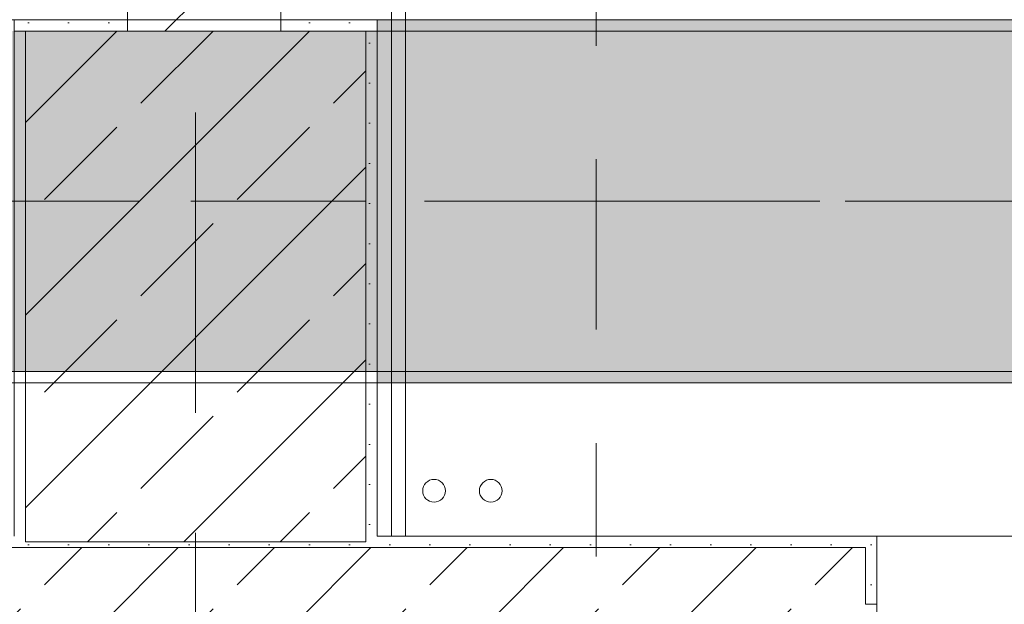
# Model space of a CAD drawing. Header units: metres. Extents: x -3.6 to 84.5, y -11 to 16.8.
# Tile 341 of 389: x 58 to 58.8, y 0.2 to 0.7. Entities that reach past the tile are written whole.
import ezdxf

# ---------------------------------------------------------------- set-up
doc = ezdxf.new("R2010")
doc.units = ezdxf.units.M
doc.header["$MEASUREMENT"] = 0
for name, pattern in [('Achse', [0.2, 0.1, -0.05, 0, -0.05]), ('Schnittlinie', [0.3, 0.15, -0.075, 0, -0.075]), ('Strichlinie doppelt', [0.546806, 0.264583, -0.105833, 0.070556, -0.105833]), ('Wipeout_Contour', [1, 0, -1])]:
    doc.linetypes.add(name, pattern=pattern)
for name, color, linetype in [('203 - Marker.Schnitt - Ausbaudetail SA', 7, 'Continuous'), ('451 - Universal.Achsen Raster', 7, 'Continuous'), ('604 - Struktur.Wand Aussen', 7, 'Continuous'), ('605 - Struktur.Wand Innen', 7, 'Continuous'), ('607 - Struktur.Stütze', 7, 'Continuous'), ('608 - Struktur.Träger', 7, 'Continuous'), ('801 - HKLSE.Heizung_ Klima_ Lüftung', 7, 'Continuous'), ('Neubau_606 - Struktur.Wand Innen Ausbau', 7, 'Continuous'), ('Neubau_653 - Abdeckung.TB Verkofferung', 7, 'Continuous')]:
    doc.layers.add(name, color=color, linetype=linetype)
pattern_1 = [(45, (0, 0), (-0.08485281, 0.08485281), []), (45, (-0.04243, 0.04243), (-0.08485281, 0.08485281), [0.09, -0.03])]
pattern_2 = [(45, (0, 0), (-0.01767767, 0.01767767), [0, -0.025])]

msp = doc.modelspace()

# ---------------------------------------------------------------- hatches: boundary and pattern name
at = {"layer": '604 - Struktur.Wand Aussen', "linetype": 'Continuous', "lineweight": 0, "true_color": 0x000000}
h = msp.add_hatch(dxfattribs=at)
h.set_pattern_fill('Gips_0001', color=18, style=0, pattern_type=2)
h.set_pattern_definition(pattern_2)
h.paths.add_polyline_path([(58.28999, 0.255), (58.28999, 0.245), (58.72, 0.245), (58.72, 0.255)])
h = msp.add_hatch(dxfattribs=at)
h.set_pattern_fill('Gips_0001', color=18, style=0, pattern_type=2)
h.set_pattern_definition(pattern_2)
h.paths.add_polyline_path([(58.72, 0.255), (58.72, 0.195), (58.73, 0.195), (58.73, 0.255)])
h = msp.add_hatch(dxfattribs=at)
h.set_pattern_fill('Beton__Stahlbeton_0001', color=18, style=0, pattern_type=2)
h.set_pattern_definition(pattern_1)
h.paths.add_polyline_path([(57.56, 0.195), (57.55, 0.195), (57.55, 0.125), (57.56, 0.125), (57.59, 0.125), (57.59, 0.005), (58.69, 0.005), (58.69, 0.125), (58.72, 0.125), (58.73, 0.125), (58.73, 0.195), (58.72, 0.195), (58.72, 0.245), (57.56, 0.245)])
at = {"layer": '607 - Struktur.Stütze', "linetype": 'Continuous', "lineweight": 0, "true_color": 0x000000}
h = msp.add_hatch(dxfattribs=at)
h.set_pattern_fill('Gips_0001', color=18, style=0, pattern_type=2)
h.set_pattern_definition(pattern_2)
h.paths.add_polyline_path([(57.96999, 0.70998), (57.96999, 0.255), (57.97999, 0.255), (57.97999, 0.69998), (58.07, 0.69998), (58.07, 0.70998)])
h = msp.add_hatch(dxfattribs=at)
h.set_pattern_fill('Gips_0001', color=18, style=0, pattern_type=2)
h.set_pattern_definition(pattern_2)
h.paths.add_polyline_path([(58.205, 0.69998), (58.27999, 0.69998), (58.27999, 0.255), (58.28999, 0.255), (58.28999, 0.70998), (58.205, 0.70998)])
h = msp.add_hatch(dxfattribs=at)
h.set_pattern_fill('Beton__Stahlbeton_0001', color=18, style=0, pattern_type=2)
h.set_pattern_definition(pattern_1)
h.paths.add_polyline_path([(57.97999, 0.24998), (58.27999, 0.24998), (58.27999, 0.69998), (57.97999, 0.69998)])
h = msp.add_hatch(dxfattribs=at)
h.set_pattern_fill('Gips_0001', color=18, style=0, pattern_type=2)
h.set_pattern_definition(pattern_2)
h.paths.add_polyline_path([(57.96999, 0.255), (57.96999, 0.245), (58.28999, 0.245), (58.28999, 0.255), (58.27999, 0.255), (58.27999, 0.24998), (57.97999, 0.24998), (57.97999, 0.255)])
at = {"layer": '608 - Struktur.Träger', "linetype": 'Continuous', "lineweight": 0, "true_color": 0x000000}
h = msp.add_hatch(dxfattribs=at)
h.set_pattern_fill('Gips_0001', color=18, style=0, pattern_type=2)
h.set_pattern_definition(pattern_2)
h.paths.add_polyline_path([(61.56999, 0.70998), (58.28999, 0.70998), (58.28999, 0.69998), (61.56999, 0.69998)])
h = msp.add_hatch(dxfattribs=at)
h.set_pattern_fill('Gips_0001', color=18, style=0, pattern_type=2)
h.set_pattern_definition(pattern_2)
h.paths.add_polyline_path([(61.56999, 0.39998), (58.28999, 0.39998), (58.28999, 0.38998), (61.56999, 0.38998)])
at = {"layer": 'Neubau_606 - Struktur.Wand Innen Ausbau', "linetype": 'Continuous', "lineweight": 0, "true_color": 0x000000}
h = msp.add_hatch(dxfattribs=at)
h.set_pattern_fill('Gips_0001', color=18, style=0, pattern_type=2)
h.set_pattern_definition(pattern_2)
h.paths.add_polyline_path([(58.3025, 0.99748), (58.3025, 0.255), (58.315, 0.255), (58.315, 0.99748)])

# ---------------------------------------------------------------- linework, layer by layer
at = {"layer": '203 - Marker.Schnitt - Ausbaudetail SA', "color": 7, "linetype": 'Schnittlinie', "lineweight": 13}
msp.add_line((58.4828, 1.03698), (58.4828, -0.4425), dxfattribs=at)
at = {"layer": '451 - Universal.Achsen Raster', "color": 160, "linetype": 'Strichlinie doppelt', "lineweight": 9, "true_color": 0x3232ff}
msp.add_line((64.93503, 0.54998), (-3.175, 0.54998), dxfattribs=at)
at = {"layer": '604 - Struktur.Wand Aussen', "color": 7, "linetype": 'Continuous', "lineweight": 5}
for p, q in [((58.72, 0.255), (58.73, 0.255)), ((58.73, 0.245), (58.73, 0.255)), ((58.73, 0.195), (58.73, 0.245)), ((58.72, 0.195), (58.73, 0.195))]:
    msp.add_line(p, q, dxfattribs=at)
at = {"layer": '604 - Struktur.Wand Aussen', "color": 7, "linetype": 'Continuous', "lineweight": 13}
for p, q in [((61.13, 0.255), (58.73, 0.255)), ((58.72, 0.245), (57.56, 0.245)), ((58.72, 0.245), (58.72, 0.195)), ((58.73, 0.125), (58.73, 0.195))]:
    msp.add_line(p, q, dxfattribs=at)
at = {"layer": '604 - Struktur.Wand Aussen', "color": 7, "linetype": 'Continuous', "lineweight": 5, "flags": 128}
msp.add_lwpolyline([(58.72, 0.255), (58.28999, 0.255)], dxfattribs=at)
at = {"layer": '607 - Struktur.Stütze', "color": 7, "linetype": 'Continuous', "lineweight": 5, "flags": 128}
for points in [[(58.07, 0.70998), (57.96999, 0.70998), (57.96999, 0.255)], [(58.28999, 0.255), (58.28999, 0.70998), (58.205, 0.70998)]]:
    msp.add_lwpolyline(points, dxfattribs=at)
at = {"layer": '607 - Struktur.Stütze', "color": 7, "linetype": 'Continuous', "lineweight": 13, "flags": 128}
msp.add_lwpolyline([(57.97999, 0.24998), (58.27999, 0.24998), (58.27999, 0.69998), (57.97999, 0.69998)], close=True, dxfattribs=at)
at = {"layer": '608 - Struktur.Träger', "color": 7, "linetype": 'Continuous', "lineweight": 5}
for p, q in [((58.28999, 0.70998), (58.28999, 0.69998)), ((61.56999, 0.70998), (58.28999, 0.70998)), ((58.28999, 0.39998), (58.28999, 0.38998)), ((61.56999, 0.38998), (58.28999, 0.38998))]:
    msp.add_line(p, q, dxfattribs=at)
at = {"layer": '608 - Struktur.Träger', "color": 7, "linetype": 'Continuous', "lineweight": 13}
for p, q in [((61.56999, 0.69998), (58.28999, 0.69998)), ((0.37999, 0.38998), (61.87999, 0.38998))]:
    msp.add_line(p, q, dxfattribs=at)
at = {"layer": '608 - Struktur.Träger', "color": 7, "linetype": 'Achse', "lineweight": 9}
msp.add_line((0.37999, 0.54998), (61.87999, 0.54998), dxfattribs=at)
at = {"layer": '608 - Struktur.Träger', "color": 7, "linetype": 'Continuous', "lineweight": 13, "flags": 128}
msp.add_lwpolyline([(61.87999, 0.39998), (61.56999, 0.39998), (58.28999, 0.39998), (57.96999, 0.39998), (54.68999, 0.39998), (54.36999, 0.39998), (51.08999, 0.39998), (50.76999, 0.39998)], dxfattribs=at)
at = {"layer": '801 - HKLSE.Heizung_ Klima_ Lüftung', "color": 7, "linetype": 'Continuous', "lineweight": 5}
for centre in [(58.33999, 0.295), (58.38999, 0.295)]:
    msp.add_circle(centre, 0.01, dxfattribs=at)
at = {"layer": 'Neubau_606 - Struktur.Wand Innen Ausbau', "color": 1, "linetype": 'Continuous', "lineweight": 5}
msp.add_line((58.3025, 0.255), (58.3025, 0.94748), dxfattribs=at)
at = {"layer": 'Neubau_606 - Struktur.Wand Innen Ausbau', "color": 1, "linetype": 'Continuous', "lineweight": 5, "flags": 128}
msp.add_lwpolyline([(58.315, 0.255), (58.315, 1.00998)], dxfattribs=at)
at = {"layer": 'Neubau_653 - Abdeckung.TB Verkofferung', "color": 1, "linetype": 'Continuous', "lineweight": 5}
msp.add_line((62.02503, 0.70998), (51.02, 0.70998), dxfattribs=at)

# ---------------------------------------------------------------- next in the draw order: wipeouts: each hides what was drawn before it
at = {"color": 254, "linetype": 'Wipeout_Contour', "lineweight": 0, "ltscale": 233.009675}
msp.add_wipeout([(58.205, 5.09998), (58.07, 5.09998), (58.07, 0.69998), (58.205, 0.69998)], dxfattribs=at).dxf.layer = '605 - Struktur.Wand Innen'

# ---------------------------------------------------------------- next in the draw order: hatches: boundary and pattern name
at = {"layer": '605 - Struktur.Wand Innen', "linetype": 'Continuous', "lineweight": 0, "true_color": 0x000000}
h = msp.add_hatch(dxfattribs=at)
h.set_pattern_fill('MW_Ziegel_0001', color=18, style=0, pattern_type=2)
h.set_pattern_definition([(45, (0, 0), (-0.06363961, 0.06363961), [])])
h.paths.add_polyline_path([(58.205, 5.09998), (58.07, 5.09998), (58.07, 0.69998), (58.205, 0.69998)])
at = {"layer": '608 - Struktur.Träger', "linetype": 'Continuous', "lineweight": 0, "true_color": 0x000000}
h = msp.add_hatch(dxfattribs=at)
h.set_pattern_fill('Beton__Stahlbeton_0001', color=18, style=0, pattern_type=2)
h.set_pattern_definition(pattern_1)
h.paths.add_polyline_path([(0.68999, 0.69998), (0.37999, 0.69998), (0.37999, 0.39998), (0.68999, 0.39998), (3.96999, 0.39998), (4.28999, 0.39998), (7.56999, 0.39998), (7.88999, 0.39998), (11.16999, 0.39998), (11.48999, 0.39998), (14.76999, 0.39998), (15.08999, 0.39998), (18.36999, 0.39998), (18.68999, 0.39998), (21.96999, 0.39998), (22.28999, 0.39998), (25.56999, 0.39998), (25.88999, 0.39998), (29.16999, 0.39998), (29.48999, 0.39998), (32.76999, 0.39998), (33.08999, 0.39998), (36.36999, 0.39998), (36.68999, 0.39998), (39.96999, 0.39998), (40.28999, 0.39998), (43.56999, 0.39998), (43.88999, 0.39998), (47.16999, 0.39998), (47.48999, 0.39998), (50.76999, 0.39998), (51.08999, 0.39998), (54.36999, 0.39998), (54.68999, 0.39998), (57.96999, 0.39998), (58.28999, 0.39998), (61.56999, 0.39998), (61.87999, 0.39998), (61.87999, 0.69998), (61.56999, 0.69998), (58.28999, 0.69998), (57.96999, 0.69998), (54.68999, 0.69998), (54.36999, 0.69998), (51.08999, 0.69998), (50.76999, 0.69998), (47.48999, 0.69998), (47.16999, 0.69998), (43.88999, 0.69998), (43.56999, 0.69998), (40.28999, 0.69998), (39.9, 0.69998), (36.68999, 0.69998), (36.36999, 0.69998), (33.08999, 0.69998), (32.76999, 0.69998), (29.48999, 0.69998), (29.16999, 0.69998), (25.88999, 0.69998), (25.56999, 0.69998), (22.28999, 0.69998), (21.96999, 0.69998), (18.68999, 0.69998), (18.36999, 0.69998), (15.08999, 0.69998), (14.76999, 0.69998), (11.48999, 0.69998), (11.16999, 0.69998), (7.88999, 0.69998), (7.56999, 0.69998), (4.28999, 0.69998), (3.96999, 0.69998)])

# ---------------------------------------------------------------- next in the draw order: linework, layer by layer
at = {"layer": '451 - Universal.Achsen Raster', "color": 160, "linetype": 'Strichlinie doppelt', "lineweight": 9, "true_color": 0x3232ff}
msp.add_line((58.12999, -10.585), (58.12999, 16.355), dxfattribs=at)
at = {"layer": '605 - Struktur.Wand Innen', "color": 7, "linetype": 'Continuous', "lineweight": 18, "flags": 128}
for points in [[(58.07, 5.09998), (58.07, 0.69998)], [(58.205, 0.69998), (58.205, 5.09998)]]:
    msp.add_lwpolyline(points, dxfattribs=at)
at = {"layer": '608 - Struktur.Träger', "color": 7, "linetype": 'Continuous', "lineweight": 13}
for p, q in [((0.37999, 0.70998), (61.87999, 0.70998)), ((58.28999, 0.69998), (57.96999, 0.69998))]:
    msp.add_line(p, q, dxfattribs=at)

doc.saveas('drawing.dxf')
